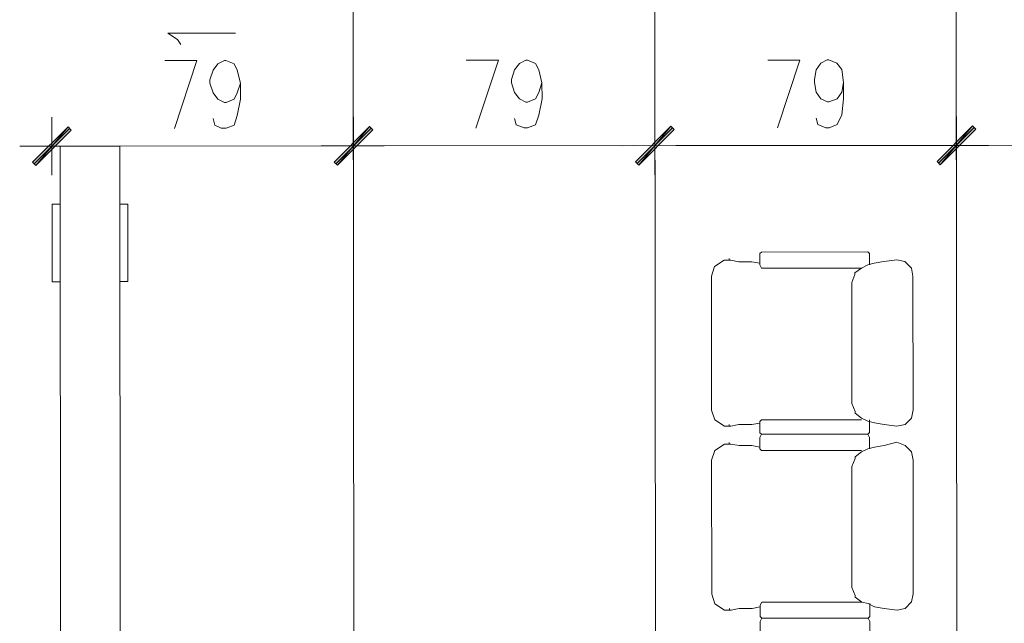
# Model space of a CAD drawing. Header units: inches. Extents: x -5850 to 5646, y 8947 to 13007.
# Tile 412 of 548: x -2047 to -1789, y 10781 to 10939. Entities that reach past the tile are written whole.
import ezdxf

# ---------------------------------------------------------------- set-up
doc = ezdxf.new("R2010")
doc.units = ezdxf.units.IN
doc.header["$MEASUREMENT"] = 0
doc.layers.add('at_Entity', color=7, linetype='Continuous')
doc.layers.add('at_Solid', color=7, linetype='Continuous')

msp = doc.modelspace()

# ---------------------------------------------------------------- hatches: boundary and pattern name
at = {"layer": 'at_Solid', "lineweight": 20}
for points in [[(-2043.86, 10901.68), (-2043.01, 10900.84), (-2034.57, 10910.98)], [(-2043.01, 10900.84), (-2034.57, 10910.98), (-2033.73, 10910.14)], [(-1955.59, 10911.05), (-1964.02, 10900.91), (-1964.87, 10901.75)], [(-1964.87, 10901.75), (-1964.02, 10900.91), (-1955.59, 10911.05)], [(-1954.74, 10910.21), (-1955.59, 10911.05), (-1964.02, 10900.91)], [(-1964.02, 10900.91), (-1955.59, 10911.05), (-1954.74, 10910.21)], [(-1876.6, 10911.12), (-1885.04, 10900.98), (-1885.88, 10901.82)], [(-1885.88, 10901.82), (-1885.04, 10900.98), (-1876.6, 10911.12)], [(-1875.75, 10910.28), (-1876.6, 10911.12), (-1885.04, 10900.98)], [(-1885.04, 10900.98), (-1876.6, 10911.12), (-1875.75, 10910.28)], [(-1797.61, 10911.2), (-1806.05, 10901.05), (-1806.89, 10901.89)], [(-1806.89, 10901.89), (-1806.05, 10901.05), (-1797.61, 10911.2)], [(-1796.76, 10910.35), (-1797.61, 10911.2), (-1806.05, 10901.05)], [(-1806.05, 10901.05), (-1797.61, 10911.2), (-1796.76, 10910.35)]]:
    msp.add_hatch(color=7, dxfattribs=at).paths.add_polyline_path(points)

# ---------------------------------------------------------------- linework, layer by layer
at = {"layer": 'at_Entity', "color": 7, "lineweight": 20}
for p, q in [((-1960.29, 11449.19), (-1959.4, 10455.28)), ((-1881.3, 11449.26), (-1880.41, 10455.35)), ((-1802.31, 11449.33), (-1801.42, 10455.42)), ((-2008.41, 10935.5), (-1990.67, 10935.52)), ((-2005.87, 10933.82), (-2008.41, 10935.5)), ((-2005.03, 10932.55), (-2005.87, 10933.82)), ((-2009.25, 10928.32), (-2000.8, 10928.33)), ((-2000.8, 10928.33), (-2006.7, 10910.58)), ((-1995.31, 10927.49), (-1993.62, 10928.34)), ((-1993.62, 10928.34), (-1993.2, 10928.34)), ((-1993.2, 10928.34), (-1991.08, 10927.5)), ((-1930.26, 10928.39), (-1921.81, 10928.4)), ((-1921.81, 10928.4), (-1927.71, 10910.66)), ((-1916.32, 10927.56), (-1914.63, 10928.41)), ((-1914.63, 10928.41), (-1914.21, 10928.41)), ((-1914.21, 10928.41), (-1912.1, 10927.57)), ((-1851.27, 10928.46), (-1842.82, 10928.47)), ((-1842.82, 10928.47), (-1848.72, 10910.73)), ((-1837.33, 10927.63), (-1835.64, 10928.48)), ((-1835.64, 10928.48), (-1835.22, 10928.48)), ((-1835.22, 10928.48), (-1833.11, 10927.64)), ((-1997.41, 10923.26), (-1996.57, 10925.8)), ((-1996.57, 10925.8), (-1995.31, 10927.49)), ((-1991.08, 10927.5), (-1990.24, 10925.81)), ((-1990.24, 10925.81), (-1989.39, 10922.43)), ((-1918.43, 10923.33), (-1917.58, 10925.87)), ((-1917.58, 10925.87), (-1916.32, 10927.56)), ((-1912.1, 10927.57), (-1911.25, 10925.88)), ((-1911.25, 10925.88), (-1910.4, 10922.5)), ((-1839.02, 10923.4), (-1838.6, 10925.94)), ((-1838.6, 10925.94), (-1837.33, 10927.63)), ((-1833.11, 10927.64), (-1831.83, 10925.95)), ((-1831.83, 10925.95), (-1831.41, 10922.57)), ((-1997.41, 10922.42), (-1997.41, 10923.26)), ((-1918.43, 10922.49), (-1918.43, 10923.33)), ((-1839.01, 10922.56), (-1839.02, 10923.4)), ((-1996.57, 10919.89), (-1997.41, 10922.42)), ((-1989.39, 10922.43), (-1990.23, 10919.9)), ((-1989.39, 10922.43), (-1989.38, 10918.2)), ((-1917.58, 10919.96), (-1918.43, 10922.49)), ((-1910.4, 10922.5), (-1911.24, 10919.97)), ((-1910.4, 10922.5), (-1910.39, 10918.27)), ((-1838.59, 10920.03), (-1839.01, 10922.56)), ((-1831.41, 10922.57), (-1831.83, 10920.04)), ((-1831.41, 10922.57), (-1831.41, 10918.34)), ((-1995.3, 10918.2), (-1996.57, 10919.89)), ((-1993.61, 10917.36), (-1995.3, 10918.2)), ((-1991.07, 10918.2), (-1993.19, 10917.36)), ((-1990.23, 10919.9), (-1991.07, 10918.2)), ((-1989.38, 10918.2), (-1990.23, 10913.98)), ((-1916.31, 10918.27), (-1917.58, 10919.96)), ((-1914.62, 10917.43), (-1916.31, 10918.27)), ((-1912.09, 10918.27), (-1914.2, 10917.43)), ((-1911.24, 10919.97), (-1912.09, 10918.27)), ((-1910.39, 10918.27), (-1911.24, 10914.05)), ((-1837.32, 10918.34), (-1838.59, 10920.03)), ((-1835.63, 10917.5), (-1837.32, 10918.34)), ((-1835.21, 10917.5), (-1835.63, 10917.5)), ((-1833.1, 10918.34), (-1835.21, 10917.5)), ((-1831.83, 10920.04), (-1833.1, 10918.34)), ((-1831.41, 10918.34), (-1831.82, 10914.12)), ((-1993.19, 10917.36), (-1993.61, 10917.36)), ((-1914.2, 10917.43), (-1914.62, 10917.43)), ((-2038.79, 10898.3), (-2038.8, 10913.51)), ((-1996.14, 10911.44), (-1996.56, 10913.13)), ((-1990.23, 10913.98), (-1991.07, 10911.44)), ((-1959.81, 10913.58), (-1959.8, 10898.38)), ((-1959.8, 10898.38), (-1959.81, 10913.58)), ((-1917.15, 10911.51), (-1917.57, 10913.2)), ((-1911.24, 10914.05), (-1912.08, 10911.51)), ((-1880.82, 10913.65), (-1880.81, 10898.45)), ((-1880.81, 10898.45), (-1880.82, 10913.65)), ((-1838.16, 10911.58), (-1838.59, 10913.27)), ((-1831.82, 10914.12), (-1833.09, 10911.58)), ((-1801.83, 10913.72), (-1801.82, 10898.52)), ((-1801.82, 10898.52), (-1801.83, 10913.72)), ((-2034.57, 10910.98), (-2043.86, 10901.68)), ((-2034.16, 10910.56), (-2043.44, 10901.26)), ((-2043.01, 10900.84), (-2034.57, 10910.98)), ((-2043.01, 10900.84), (-2034.57, 10910.98)), ((-2033.73, 10910.14), (-2043.01, 10900.84)), ((-2034.57, 10910.98), (-2033.73, 10910.14)), ((-1994.45, 10910.6), (-1996.14, 10911.44)), ((-1993.18, 10910.6), (-1994.45, 10910.6)), ((-1991.07, 10911.44), (-1993.18, 10910.6)), ((-1964.87, 10901.75), (-1955.59, 10911.05)), ((-1955.59, 10911.05), (-1964.87, 10901.75)), ((-1964.45, 10901.33), (-1955.17, 10910.63)), ((-1955.17, 10910.63), (-1964.45, 10901.33)), ((-1955.59, 10911.05), (-1964.02, 10900.91)), ((-1955.59, 10911.05), (-1964.02, 10900.91)), ((-1964.02, 10900.91), (-1955.59, 10911.05)), ((-1964.02, 10900.91), (-1955.59, 10911.05)), ((-1964.02, 10900.91), (-1954.74, 10910.21)), ((-1954.74, 10910.21), (-1964.02, 10900.91)), ((-1954.74, 10910.21), (-1955.59, 10911.05)), ((-1955.59, 10911.05), (-1954.74, 10910.21)), ((-1915.04, 10910.67), (-1917.15, 10911.51)), ((-1914.19, 10910.67), (-1915.04, 10910.67)), ((-1912.08, 10911.51), (-1914.19, 10910.67)), ((-1885.88, 10901.82), (-1876.6, 10911.12)), ((-1876.6, 10911.12), (-1885.88, 10901.82)), ((-1885.46, 10901.4), (-1876.18, 10910.7)), ((-1876.18, 10910.7), (-1885.46, 10901.4)), ((-1876.6, 10911.12), (-1885.04, 10900.98)), ((-1876.6, 10911.12), (-1885.04, 10900.98)), ((-1885.04, 10900.98), (-1876.6, 10911.12)), ((-1885.04, 10900.98), (-1876.6, 10911.12)), ((-1885.04, 10900.98), (-1875.75, 10910.28)), ((-1875.75, 10910.28), (-1885.04, 10900.98)), ((-1875.75, 10910.28), (-1876.6, 10911.12)), ((-1876.6, 10911.12), (-1875.75, 10910.28)), ((-1836.05, 10910.74), (-1838.16, 10911.58)), ((-1835.2, 10910.74), (-1836.05, 10910.74)), ((-1833.09, 10911.58), (-1835.2, 10910.74)), ((-1806.89, 10901.89), (-1797.61, 10911.2)), ((-1797.61, 10911.2), (-1806.89, 10901.89)), ((-1806.47, 10901.47), (-1797.19, 10910.77)), ((-1797.19, 10910.77), (-1806.47, 10901.47)), ((-1797.61, 10911.2), (-1806.05, 10901.05)), ((-1797.61, 10911.2), (-1806.05, 10901.05)), ((-1806.05, 10901.05), (-1797.61, 10911.2)), ((-1806.05, 10901.05), (-1797.61, 10911.2)), ((-1806.05, 10901.05), (-1796.76, 10910.35)), ((-1796.76, 10910.35), (-1806.05, 10901.05)), ((-1796.76, 10910.35), (-1797.61, 10911.2)), ((-1797.61, 10911.2), (-1796.76, 10910.35)), ((-2030.77, 10905.92), (-2047.25, 10905.9)), ((-2038.8, 10905.91), (-1631.6, 10906.27)), ((-2021.05, 10905.93), (-2036.68, 10905.91)), ((-2036.28, 10455.21), (-2036.68, 10905.91)), ((-2033.3, 10905.92), (-1965.3, 10905.98)), ((-2020.65, 10455.22), (-2021.05, 10905.93)), ((-1968.26, 10905.97), (-1951.78, 10905.99)), ((-1951.78, 10905.99), (-1968.26, 10905.97)), ((-1954.31, 10905.99), (-1886.31, 10906.05)), ((-1889.27, 10906.04), (-1872.37, 10906.06)), ((-1872.37, 10906.06), (-1889.27, 10906.04)), ((-1875.32, 10906.06), (-1807.32, 10906.12)), ((-1809.86, 10906.12), (-1793.38, 10906.13)), ((-1793.38, 10906.13), (-1809.86, 10906.12)), ((-1796.34, 10906.13), (-1728.33, 10906.19)), ((-2043.86, 10901.68), (-2043.01, 10900.84)), ((-1964.02, 10900.91), (-1964.87, 10901.75)), ((-1964.87, 10901.75), (-1964.02, 10900.91)), ((-1885.04, 10900.98), (-1885.88, 10901.82)), ((-1885.88, 10901.82), (-1885.04, 10900.98)), ((-1806.05, 10901.05), (-1806.89, 10901.89)), ((-1806.89, 10901.89), (-1806.05, 10901.05)), ((-2036.67, 10890.71), (-2038.78, 10890.7)), ((-2038.78, 10890.7), (-2038.77, 10870.43)), ((-2018.93, 10890.72), (-2021.04, 10890.72)), ((-2018.91, 10870.45), (-2018.93, 10890.72)), ((-1861.36, 10876.08), (-1861.36, 10876.5)), ((-1852.92, 10878.19), (-1853.34, 10877.78)), ((-1853.34, 10877.78), (-1853.34, 10874.82)), ((-1852.92, 10878.19), (-1825.04, 10878.22)), ((-1825.04, 10878.22), (-1824.62, 10877.8)), ((-1824.62, 10877.8), (-1824.61, 10874.85)), ((-1866, 10871.85), (-1865.16, 10874.39)), ((-1865.16, 10874.39), (-1862.63, 10876.08)), ((-1862.2, 10876.08), (-1862.63, 10876.08)), ((-1862.2, 10876.08), (-1860.94, 10876.08)), ((-1860.94, 10876.08), (-1858.82, 10875.66)), ((-1858.82, 10875.66), (-1855.45, 10875.66)), ((-1855.45, 10875.66), (-1853.34, 10875.24)), ((-1853.34, 10874.82), (-1852.91, 10873.97)), ((-1852.91, 10873.97), (-1826.72, 10874)), ((-1828.41, 10872.73), (-1826.72, 10874)), ((-1825.04, 10874.85), (-1826.72, 10874)), ((-1825.04, 10874.85), (-1823.35, 10875.27)), ((-1824.61, 10874.85), (-1824.61, 10875.26)), ((-1820.81, 10875.69), (-1823.35, 10875.27)), ((-1817.43, 10876.12), (-1820.81, 10875.69)), ((-1815.32, 10875.7), (-1817.43, 10876.12)), ((-1813.63, 10874.01), (-1815.32, 10875.7)), ((-1813.21, 10871.9), (-1813.63, 10874.01)), ((-1865.97, 10836.79), (-1866, 10871.85)), ((-1829.25, 10870.19), (-1828.41, 10872.31)), ((-1828.41, 10872.73), (-1828.41, 10872.31)), ((-1813.17, 10836.84), (-1813.21, 10871.9)), ((-2038.77, 10870.43), (-2036.65, 10870.43)), ((-2021.02, 10870.44), (-2018.91, 10870.45)), ((-1829.23, 10838.51), (-1829.25, 10870.19)), ((-1828.38, 10836.4), (-1829.23, 10838.51)), ((-1865.12, 10834.26), (-1865.97, 10836.79)), ((-1828.38, 10835.98), (-1828.38, 10836.4)), ((-1826.68, 10834.71), (-1828.38, 10835.98)), ((-1813.59, 10834.72), (-1813.17, 10836.84)), ((-1862.59, 10832.57), (-1865.12, 10834.26)), ((-1862.17, 10832.57), (-1862.59, 10832.57)), ((-1862.17, 10832.57), (-1860.9, 10832.57)), ((-1861.32, 10832.57), (-1861.32, 10833)), ((-1860.9, 10832.57), (-1858.79, 10833)), ((-1858.79, 10833), (-1855.41, 10833)), ((-1855.41, 10833), (-1853.3, 10833.42)), ((-1852.88, 10834.27), (-1853.3, 10833.85)), ((-1853.3, 10833.85), (-1853.3, 10830.89)), ((-1852.88, 10834.27), (-1826.68, 10834.29)), ((-1825, 10833.87), (-1826.68, 10834.71)), ((-1823.31, 10833.45), (-1825, 10833.87)), ((-1824.58, 10833.87), (-1824.58, 10834.29)), ((-1824.58, 10833.87), (-1824.57, 10830.92)), ((-1820.77, 10833.03), (-1823.31, 10833.45)), ((-1817.39, 10832.61), (-1820.77, 10833.03)), ((-1817.39, 10832.61), (-1815.28, 10833.04)), ((-1815.28, 10833.04), (-1813.59, 10834.72)), ((-1853.3, 10830.89), (-1852.87, 10830.47)), ((-1852.87, 10830.47), (-1853.3, 10829.62)), ((-1852.87, 10830.47), (-1825, 10830.49)), ((-1852.87, 10830.47), (-1825, 10830.49)), ((-1824.57, 10830.92), (-1825, 10830.49)), ((-1825, 10830.49), (-1824.57, 10829.64)), ((-1865.12, 10826.23), (-1862.58, 10827.93)), ((-1862.16, 10827.93), (-1862.58, 10827.93)), ((-1862.16, 10827.93), (-1860.9, 10827.93)), ((-1861.32, 10827.93), (-1861.32, 10828.35)), ((-1860.9, 10827.93), (-1858.78, 10827.51)), ((-1858.78, 10827.51), (-1855.4, 10827.51)), ((-1855.4, 10827.51), (-1853.29, 10827.09)), ((-1853.3, 10829.62), (-1853.29, 10826.66)), ((-1824.57, 10829.64), (-1824.57, 10826.69)), ((-1820.77, 10827.54), (-1823.3, 10827.11)), ((-1817.39, 10828.38), (-1820.77, 10827.54)), ((-1815.27, 10827.54), (-1817.39, 10828.38)), ((-1813.58, 10825.86), (-1815.27, 10827.54)), ((-1865.96, 10823.7), (-1865.12, 10826.23)), ((-1853.29, 10826.66), (-1852.87, 10826.24)), ((-1852.87, 10826.24), (-1826.68, 10826.27)), ((-1828.37, 10824.57), (-1826.68, 10825.84)), ((-1824.99, 10826.69), (-1826.68, 10825.84)), ((-1824.99, 10826.69), (-1823.3, 10827.11)), ((-1824.57, 10826.69), (-1824.57, 10827.11)), ((-1813.16, 10823.74), (-1813.58, 10825.86)), ((-1865.93, 10788.64), (-1865.96, 10823.7)), ((-1829.21, 10822.04), (-1828.37, 10824.15)), ((-1829.18, 10790.36), (-1829.21, 10822.04)), ((-1828.37, 10824.57), (-1828.37, 10824.15)), ((-1813.13, 10788.68), (-1813.16, 10823.74)), ((-1865.08, 10786.1), (-1865.93, 10788.64)), ((-1828.34, 10788.25), (-1829.18, 10790.36)), ((-1813.55, 10786.57), (-1813.13, 10788.68)), ((-1862.55, 10784.42), (-1865.08, 10786.1)), ((-1852.83, 10786.54), (-1853.26, 10785.69)), ((-1852.83, 10786.54), (-1826.64, 10786.56)), ((-1828.34, 10787.83), (-1828.34, 10788.25)), ((-1826.64, 10786.56), (-1828.34, 10787.83)), ((-1824.96, 10786.14), (-1826.64, 10786.56)), ((-1823.27, 10785.3), (-1824.96, 10786.14)), ((-1824.53, 10785.72), (-1824.53, 10786.14)), ((-1815.24, 10784.88), (-1813.55, 10786.57)), ((-1862.12, 10784.42), (-1862.55, 10784.42)), ((-1862.12, 10784.42), (-1860.86, 10784.42)), ((-1861.28, 10784.42), (-1861.28, 10784.84)), ((-1860.86, 10784.42), (-1858.74, 10784.84)), ((-1858.74, 10784.84), (-1855.36, 10784.84)), ((-1855.36, 10784.84), (-1853.26, 10785.27)), ((-1853.26, 10785.69), (-1853.25, 10782.74)), ((-1824.53, 10785.72), (-1824.53, 10782.76)), ((-1820.73, 10784.87), (-1823.27, 10785.3)), ((-1817.35, 10784.46), (-1820.73, 10784.87)), ((-1817.35, 10784.46), (-1815.24, 10784.88)), ((-1853.25, 10782.74), (-1852.83, 10782.31)), ((-1852.83, 10782.31), (-1853.25, 10781.47)), ((-1853.25, 10781.47), (-1853.25, 10778.51)), ((-1852.83, 10782.31), (-1824.95, 10782.34)), ((-1852.83, 10782.31), (-1824.95, 10782.34)), ((-1824.53, 10782.76), (-1824.95, 10782.34)), ((-1824.95, 10782.34), (-1824.53, 10781.49)), ((-1824.53, 10781.49), (-1824.53, 10778.54))]:
    msp.add_line(p, q, dxfattribs=at)

doc.saveas('drawing.dxf')
